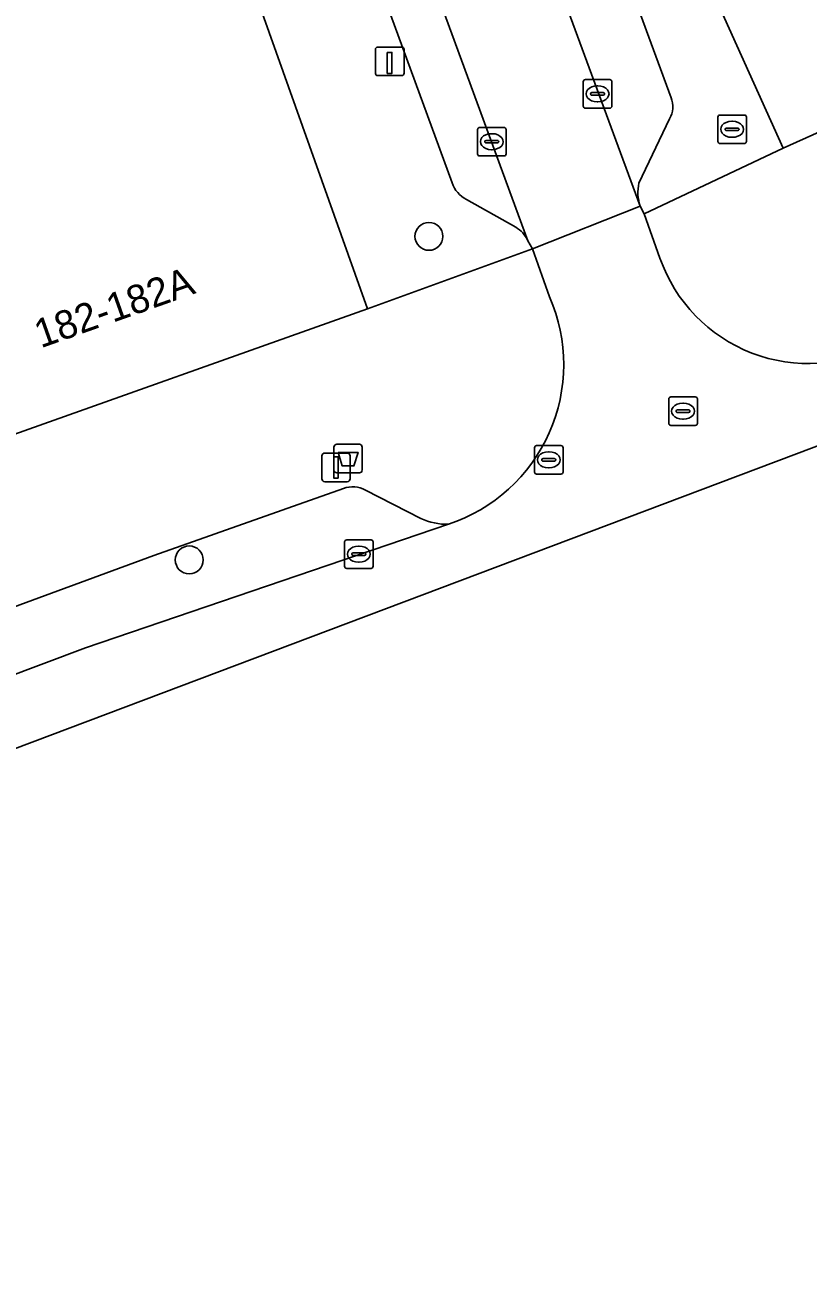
# Model space of a CAD drawing. Extents: x 159262 to 160143, y 383399 to 384319.
# Drawn here: x 159670.44 to 159697.85, y 383561.25 to 383605.01 of the extents above; entities that cross this region are included whole.
import ezdxf

# ---------------------------------------------------------------- set-up
doc = ezdxf.new("R2010")
doc.units = 0
for name, color, linetype in [('IMGEO_Afvalbak', 7, 'Continuous'), ('IMGEO_Boom', 7, 'Continuous'), ('IMGEO_Brandkraan', 7, 'Continuous'), ('IMGEO_Kolk', 7, 'Continuous'), ('IMGEO_Laadpaal', 7, 'Continuous'), ('IMGEO_Lichtmast', 7, 'Continuous'), ('IMGEO_Pand', 7, 'Continuous'), ('IMGEO_Pand_nummerreeks', 7, 'Continuous'), ('IMGEO_Parkeervlak_open', 7, 'Continuous'), ('IMGEO_Rijbaan_lokaal_open', 7, 'Continuous'), ('IMGEO_Rioolput', 7, 'Continuous'), ('IMGEO_Voetpad_open', 7, 'Continuous')]:
    doc.layers.add(name, color=color, linetype=linetype)

msp = doc.modelspace()

# ---------------------------------------------------------------- linework, layer by layer
at = {"layer": 'IMGEO_Afvalbak'}
for p, q in [((159681.257, 383589.433), (159681.257, 383590.233)), ((159681.257, 383590.233), (159681.257, 383589.433)), ((159681.357, 383590.333), (159682.147, 383590.333)), ((159682.147, 383590.333), (159681.357, 383590.333)), ((159682.247, 383590.233), (159682.247, 383589.433)), ((159682.247, 383589.433), (159682.247, 383590.233)), ((159682.147, 383589.333), (159681.357, 383589.333)), ((159681.357, 383589.333), (159682.147, 383589.333))]:
    msp.add_line(p, q, dxfattribs=at)
msp.add_lwpolyline([(159681.4, 383590.047), (159682.104, 383590.047), (159681.955, 383589.577), (159681.549, 383589.577), (159681.4, 383590.047)], dxfattribs=at)
for centre, start, end in [((159681.357, 383590.233), 90, 180), ((159681.357, 383590.233), 90, 180), ((159682.147, 383590.233), 0, 90), ((159682.147, 383590.233), 360, 90), ((159681.357, 383589.433), 180, 270), ((159681.357, 383589.433), 180, 270), ((159682.147, 383589.433), 270, 0), ((159682.147, 383589.433), 270, 0)]:
    msp.add_arc(centre, 0.1, start, end, dxfattribs=at)
at = {"layer": 'IMGEO_Boom'}
for centre in [(159684.582, 383597.611), (159676.19, 383586.286)]:
    msp.add_circle(centre, 0.489, dxfattribs=at)
at = {"layer": 'IMGEO_Brandkraan'}
for p, q in [((159694.771, 383601.858), (159695.623, 383601.858)), ((159694.696, 383600.932), (159694.696, 383601.784)), ((159694.955, 383601.352), (159694.955, 383601.364)), ((159694.998, 383601.401), (159695.396, 383601.401)), ((159695.184, 383601.638), (159695.209, 383601.638)), ((159695.439, 383601.364), (159695.439, 383601.352)), ((159695.697, 383601.784), (159695.697, 383600.932)), ((159695.393, 383601.315), (159694.995, 383601.315)), ((159695.207, 383601.078), (159695.182, 383601.078)), ((159695.623, 383600.858), (159694.771, 383600.858))]:
    msp.add_line(p, q, dxfattribs=at)
for points in [[(159694.771, 383601.858), (159695.623, 383601.858)], [(159694.696, 383600.932), (159694.696, 383601.784)], [(159695.697, 383601.784), (159695.697, 383600.932)], [(159695.623, 383600.858), (159694.771, 383600.858)]]:
    msp.add_lwpolyline(points, dxfattribs=at)
for centre, radius, start, end in [((159694.773, 383601.782), 0.0765, 91.552, 178.448), ((159694.773, 383601.782), 0.0765, 91.552, 178.448), ((159695.621, 383601.782), 0.0765, 1.552, 88.448), ((159695.621, 383601.782), 0.0765, 1.552, 88.448), ((159694.995, 383601.361), 0.0403, 85.8775, 175.7526), ((159695.4, 383601.363), 0.0386, 1.7309, 96.639), ((159694.773, 383600.934), 0.0765, 181.552, 268.448), ((159694.773, 383600.934), 0.0765, 181.552, 268.448), ((159694.992, 383601.351), 0.0366, 178.938, 274.7102), ((159695.396, 383601.358), 0.043, 264.8664, 352.4533), ((159695.621, 383600.934), 0.0765, 271.552, 358.448), ((159695.621, 383600.934), 0.0765, 271.552, 358.448)]:
    msp.add_arc(centre, radius, start, end, dxfattribs=at)
for centre, major_axis, ratio, start_param, end_param in [((159695.183, 383601.358), (-0.387, 0.002), 0.722429, 4.712389, 7.853982), ((159695.208, 383601.358), (-0.39, 0.002), 0.717154, 1.570796, 4.712389)]:
    msp.add_ellipse(centre, major_axis=major_axis, ratio=ratio, start_param=start_param, end_param=end_param, dxfattribs=at)
at = {"layer": 'IMGEO_Kolk'}
for p, q in [((159689.985, 383602.172), (159689.985, 383603.024)), ((159690.06, 383603.098), (159690.912, 383603.098)), ((159690.473, 383602.878), (159690.498, 383602.878)), ((159690.986, 383603.024), (159690.986, 383602.172)), ((159690.244, 383602.592), (159690.244, 383602.604)), ((159690.682, 383602.555), (159690.284, 383602.555)), ((159690.287, 383602.641), (159690.685, 383602.641)), ((159690.496, 383602.318), (159690.471, 383602.318)), ((159690.728, 383602.604), (159690.728, 383602.592)), ((159690.912, 383602.098), (159690.06, 383602.098)), ((159686.357, 383601.425), (159687.209, 383601.425)), ((159686.282, 383600.499), (159686.282, 383601.351)), ((159686.541, 383600.919), (159686.541, 383600.931)), ((159686.584, 383600.968), (159686.982, 383600.968)), ((159686.77, 383601.205), (159686.795, 383601.205)), ((159687.025, 383600.931), (159687.025, 383600.919)), ((159687.283, 383601.351), (159687.283, 383600.499)), ((159686.979, 383600.882), (159686.581, 383600.882)), ((159686.793, 383600.645), (159686.768, 383600.645)), ((159687.209, 383600.425), (159686.357, 383600.425)), ((159681.703, 383586.987), (159682.555, 383586.987)), ((159681.628, 383586.061), (159681.628, 383586.913)), ((159681.887, 383586.481), (159681.887, 383586.493)), ((159681.93, 383586.53), (159682.328, 383586.53)), ((159682.116, 383586.767), (159682.141, 383586.767)), ((159682.371, 383586.493), (159682.371, 383586.481)), ((159682.629, 383586.913), (159682.629, 383586.061)), ((159682.325, 383586.444), (159681.927, 383586.444)), ((159682.139, 383586.207), (159682.114, 383586.207)), ((159682.555, 383585.987), (159681.703, 383585.987))]:
    msp.add_line(p, q, dxfattribs=at)
for points in [[(159689.985, 383602.172), (159689.985, 383603.024)], [(159690.06, 383603.098), (159690.912, 383603.098)], [(159690.986, 383603.024), (159690.986, 383602.172)], [(159690.912, 383602.098), (159690.06, 383602.098)], [(159686.357, 383601.425), (159687.209, 383601.425)], [(159686.282, 383600.499), (159686.282, 383601.351)], [(159687.283, 383601.351), (159687.283, 383600.499)], [(159687.209, 383600.425), (159686.357, 383600.425)], [(159681.703, 383586.987), (159682.555, 383586.987)], [(159681.628, 383586.061), (159681.628, 383586.913)], [(159682.629, 383586.913), (159682.629, 383586.061)], [(159682.555, 383585.987), (159681.703, 383585.987)]]:
    msp.add_lwpolyline(points, dxfattribs=at)
for centre, radius, start, end in [((159690.062, 383603.022), 0.0765, 91.552, 178.448), ((159690.062, 383603.022), 0.0765, 91.552, 178.448), ((159690.91, 383603.022), 0.0765, 1.552, 88.448), ((159690.91, 383603.022), 0.0765, 1.552, 88.448), ((159690.284, 383602.601), 0.0403, 85.8775, 175.7526), ((159690.281, 383602.591), 0.0366, 178.938, 274.7102), ((159690.685, 383602.598), 0.043, 264.8664, 352.4533), ((159690.689, 383602.603), 0.0386, 1.7309, 96.639), ((159690.062, 383602.174), 0.0765, 181.552, 268.448), ((159690.062, 383602.174), 0.0765, 181.552, 268.448), ((159690.91, 383602.174), 0.0765, 271.552, 358.448), ((159690.91, 383602.174), 0.0765, 271.552, 358.448), ((159686.359, 383601.349), 0.0765, 91.552, 178.448), ((159686.359, 383601.349), 0.0765, 91.552, 178.448), ((159687.207, 383601.349), 0.0765, 1.552, 88.448), ((159687.207, 383601.349), 0.0765, 1.552, 88.448), ((159686.581, 383600.928), 0.0403, 85.8775, 175.7526), ((159686.986, 383600.93), 0.0386, 1.7309, 96.639), ((159686.359, 383600.501), 0.0765, 181.552, 268.448), ((159686.359, 383600.501), 0.0765, 181.552, 268.448), ((159686.578, 383600.918), 0.0366, 178.938, 274.7102), ((159686.982, 383600.925), 0.043, 264.8664, 352.4533), ((159687.207, 383600.501), 0.0765, 271.552, 358.448), ((159687.207, 383600.501), 0.0765, 271.552, 358.448), ((159681.705, 383586.911), 0.0765, 91.552, 178.448), ((159681.705, 383586.911), 0.0765, 91.552, 178.448), ((159682.553, 383586.911), 0.0765, 1.552, 88.448), ((159682.553, 383586.911), 0.0765, 1.552, 88.448), ((159681.927, 383586.49), 0.0403, 85.8775, 175.7526), ((159681.924, 383586.48), 0.0366, 178.938, 274.7102), ((159682.328, 383586.487), 0.043, 264.8664, 352.4533), ((159682.332, 383586.492), 0.0386, 1.7309, 96.639), ((159681.705, 383586.063), 0.0765, 181.552, 268.448), ((159681.705, 383586.063), 0.0765, 181.552, 268.448), ((159682.553, 383586.063), 0.0765, 271.552, 358.448), ((159682.553, 383586.063), 0.0765, 271.552, 358.448)]:
    msp.add_arc(centre, radius, start, end, dxfattribs=at)
for centre, major_axis, ratio, start_param, end_param in [((159690.472, 383602.598), (-0.387, 0.002), 0.722429, 4.712389, 7.853982), ((159690.497, 383602.598), (-0.39, 0.002), 0.717154, 1.570796, 4.712389), ((159686.769, 383600.925), (-0.387, 0.002), 0.722429, 4.712389, 7.853982), ((159686.794, 383600.925), (-0.39, 0.002), 0.717154, 1.570796, 4.712389), ((159682.115, 383586.487), (-0.387, 0.002), 0.722429, 4.712389, 7.853982), ((159682.14, 383586.487), (-0.39, 0.002), 0.717154, 1.570796, 4.712389)]:
    msp.add_ellipse(centre, major_axis=major_axis, ratio=ratio, start_param=start_param, end_param=end_param, dxfattribs=at)
at = {"layer": 'IMGEO_Laadpaal'}
for p, q in [((159682.71, 383604.152), (159682.71, 383603.311)), ((159682.71, 383604.152), (159682.71, 383603.311)), ((159683.626, 383604.236), (159682.785, 383604.236)), ((159683.626, 383604.236), (159682.785, 383604.236)), ((159683.71, 383603.32), (159683.71, 383604.161)), ((159683.71, 383603.32), (159683.71, 383604.161)), ((159682.794, 383603.236), (159683.635, 383603.236)), ((159682.794, 383603.236), (159683.635, 383603.236))]:
    msp.add_line(p, q, dxfattribs=at)
msp.add_lwpolyline([(159683.125, 383604.049), (159683.285, 383604.049), (159683.285, 383603.316), (159683.125, 383603.316), (159683.125, 383604.049)], dxfattribs=at)
for centre, start, end in [((159682.788, 383604.158), 92.4484, 184.2845), ((159682.788, 383604.158), 92.4484, 184.2845), ((159683.632, 383604.158), 2.4484, 94.2845), ((159683.632, 383604.158), 2.4484, 94.2845), ((159682.788, 383603.314), 182.4484, 274.2845), ((159682.788, 383603.314), 182.4484, 274.2845), ((159683.632, 383603.314), 272.4484, 4.2845), ((159683.632, 383603.314), 272.4484, 4.2845)]:
    msp.add_arc(centre, 0.0779, start, end, dxfattribs=at)
at = {"layer": 'IMGEO_Lichtmast'}
for p, q in [((159680.933, 383590.024), (159681.723, 383590.024)), ((159681.723, 383590.024), (159680.933, 383590.024)), ((159680.833, 383589.124), (159680.833, 383589.924)), ((159680.833, 383589.924), (159680.833, 383589.124)), ((159681.823, 383589.924), (159681.823, 383589.124)), ((159681.823, 383589.124), (159681.823, 383589.924)), ((159681.723, 383589.024), (159680.933, 383589.024)), ((159680.933, 383589.024), (159681.723, 383589.024))]:
    msp.add_line(p, q, dxfattribs=at)
msp.add_lwpolyline([(159681.253, 383589.899), (159681.403, 383589.899), (159681.403, 383589.149), (159681.253, 383589.149), (159681.253, 383589.899)], dxfattribs=at)
for centre, start, end in [((159680.933, 383589.924), 90, 180), ((159680.933, 383589.924), 90, 180), ((159681.723, 383589.924), 0, 90), ((159681.723, 383589.924), 360, 90), ((159680.933, 383589.124), 180, 270), ((159680.933, 383589.124), 180, 270), ((159681.723, 383589.124), 270, 0), ((159681.723, 383589.124), 270, 0)]:
    msp.add_arc(centre, 0.1, start, end, dxfattribs=at)
at = {"layer": 'IMGEO_Pand'}
for points in [[(159703.995, 383617.562), (159701.723, 383616.537), (159698.36, 383615.02), (159699.979, 383611.423), (159693.47, 383608.493), (159696.989, 383600.693), (159709.13, 383606.17)], [(159676.716, 383611.158), (159678.26, 383611.703), (159677.06, 383616.128), (159668.291, 383613.481), (159669.275, 383610.221), (159667.419, 383609.721), (159666.603, 383612.754), (159662.734, 383611.712), (159663.61, 383608.456), (159666.097, 383598.98), (159667.484, 383595.075), (159669.157, 383590.363), (159682.426, 383595.075)]]:
    msp.add_lwpolyline(points, close=True, dxfattribs=at)
at = {"layer": 'IMGEO_Parkeervlak_open'}
for points in [[(159643.962, 383769.967), (159659.468, 383712.142), (159660.175, 383709.486), (159675.226, 383653.663), (159677.362, 383645.771), (159683.923, 383621.261), (159685.312, 383616.758), (159691.977, 383598.671)], [(159693.06, 383602.465), (159688.816, 383614.013), (159688.233, 383613.793), (159688.041, 383614.333), (159686.892, 383617.599), (159685.869, 383620.959), (159685.195, 383623.453), (159683.304, 383630.406), (159681.505, 383637.111), (159680.482, 383640.885), (159670.837, 383676.812), (159669.809, 383680.581), (159656.528, 383729.905), (159655.419, 383734.157), (159651.173, 383750), (159650.479, 383752.591), (159649.37, 383756.675), (159646.528, 383767.317)], [(159688.04, 383597.458), (159681.837, 383614.368), (159673.428, 383644.681), (159672.51, 383644.421), (159672.08, 383643.752)], [(159672.064, 383643.028), (159675.397, 383630.563), (159676.427, 383626.797), (159676.974, 383624.745), (159678.621, 383618.855), (159679.265, 383616.478), (159679.683, 383615.1), (159680.209, 383613.64), (159685.394, 383599.482)], [(159691.933, 383599.476), (159693.008, 383601.726)], [(159685.902, 383598.905), (159687.619, 383597.934)], [(159681.595, 383588.788), (159674.95, 383586.441), (159666.893, 383583.474), (159651.502, 383577.502), (159652.397, 383575.16), (159668.175, 383581.564), (159672.557, 383583.21), (159685.268, 383587.533)], [(159684.303, 383587.74), (159682.364, 383588.728)]]:
    msp.add_lwpolyline(points, dxfattribs=at)
for centre, radius, start, end in [((159692.232, 383602.152), 0.886, 331.2501, 20.6999), ((159686.314, 383599.779), 0.966, 197.9256, 244.7968), ((159693.4, 383599.152), 1.502, 167.5589, 198.6982), ((159687.113, 383597.062), 1.008, 23.1256, 59.857), ((159681.911, 383587.886), 0.956, 61.7423, 109.335), ((159685.213, 383589.631), 2.099, 244.2932, 271.4929)]:
    msp.add_arc(centre, radius, start, end, dxfattribs=at)
at = {"layer": 'IMGEO_Rijbaan_lokaal_open'}
msp.add_lwpolyline([(159673.428, 383644.681), (159681.837, 383614.368), (159688.04, 383597.458), (159688.204, 383597.17), (159691.977, 383598.671), (159685.312, 383616.758), (159683.923, 383621.261), (159677.362, 383645.771)], close=True, dxfattribs=at)
for points in [[(159692.671, 383596.852), (159692.114, 383598.402), (159691.977, 383598.671), (159688.204, 383597.17), (159688.804, 383595.494)], [(159685.268, 383587.533), (159672.557, 383583.21), (159668.175, 383581.564), (159652.397, 383575.16), (159647.162, 383573.121), (159644.929, 383572.251), (159626.149, 383565.073), (159622.105, 383563.501), (159620.012, 383562.705), (159619.247, 383562.409), (159619.725, 383561.254), (159637.938, 383567.886), (159663.509, 383577.196), (159715.609, 383596.852)]]:
    msp.add_lwpolyline(points, dxfattribs=at)
for centre, radius, start, end in [((159697.86, 383598.652), 5.492, 199.1276, 298.7631), ((159683.408, 383593.125), 5.893, 288.3963, 23.7054)]:
    msp.add_arc(centre, radius, start, end, dxfattribs=at)
at = {"layer": 'IMGEO_Rioolput'}
for p, q in [((159692.978, 383591.066), (159692.978, 383591.918)), ((159693.053, 383591.992), (159693.905, 383591.992)), ((159693.466, 383591.772), (159693.491, 383591.772)), ((159693.979, 383591.918), (159693.979, 383591.066)), ((159693.237, 383591.486), (159693.237, 383591.498)), ((159693.675, 383591.449), (159693.277, 383591.449)), ((159693.28, 383591.535), (159693.678, 383591.535)), ((159693.721, 383591.498), (159693.721, 383591.486)), ((159693.905, 383590.992), (159693.053, 383590.992)), ((159693.489, 383591.212), (159693.464, 383591.212)), ((159688.278, 383589.361), (159688.278, 383590.213)), ((159688.353, 383590.287), (159689.205, 383590.287)), ((159688.766, 383590.067), (159688.791, 383590.067)), ((159689.279, 383590.213), (159689.279, 383589.361)), ((159688.537, 383589.781), (159688.537, 383589.793)), ((159688.975, 383589.744), (159688.577, 383589.744)), ((159688.58, 383589.83), (159688.978, 383589.83)), ((159689.021, 383589.793), (159689.021, 383589.781)), ((159689.205, 383589.287), (159688.353, 383589.287)), ((159688.789, 383589.507), (159688.764, 383589.507))]:
    msp.add_line(p, q, dxfattribs=at)
for points in [[(159692.978, 383591.066), (159692.978, 383591.918)], [(159693.053, 383591.992), (159693.905, 383591.992)], [(159693.979, 383591.918), (159693.979, 383591.066)], [(159693.905, 383590.992), (159693.053, 383590.992)], [(159688.278, 383589.361), (159688.278, 383590.213)], [(159688.353, 383590.287), (159689.205, 383590.287)], [(159689.279, 383590.213), (159689.279, 383589.361)], [(159689.205, 383589.287), (159688.353, 383589.287)]]:
    msp.add_lwpolyline(points, dxfattribs=at)
for centre, radius, start, end in [((159693.055, 383591.916), 0.0765, 91.552, 178.448), ((159693.055, 383591.916), 0.0765, 91.552, 178.448), ((159693.903, 383591.916), 0.0765, 1.552, 88.448), ((159693.903, 383591.916), 0.0765, 1.552, 88.448), ((159693.277, 383591.495), 0.0403, 85.8775, 175.7526), ((159693.274, 383591.485), 0.0366, 178.938, 274.7102), ((159693.678, 383591.492), 0.043, 264.8664, 352.4533), ((159693.682, 383591.497), 0.0386, 1.7309, 96.639), ((159693.055, 383591.068), 0.0765, 181.552, 268.448), ((159693.055, 383591.068), 0.0765, 181.552, 268.448), ((159693.903, 383591.068), 0.0765, 271.552, 358.448), ((159693.903, 383591.068), 0.0765, 271.552, 358.448), ((159688.355, 383590.211), 0.0765, 91.552, 178.448), ((159688.355, 383590.211), 0.0765, 91.552, 178.448), ((159689.203, 383590.211), 0.0765, 1.552, 88.448), ((159689.203, 383590.211), 0.0765, 1.552, 88.448), ((159688.577, 383589.79), 0.0403, 85.8775, 175.7526), ((159688.574, 383589.78), 0.0366, 178.938, 274.7102), ((159688.978, 383589.787), 0.043, 264.8664, 352.4533), ((159688.982, 383589.792), 0.0386, 1.7309, 96.639), ((159688.355, 383589.363), 0.0765, 181.552, 268.448), ((159688.355, 383589.363), 0.0765, 181.552, 268.448), ((159689.203, 383589.363), 0.0765, 271.552, 358.448), ((159689.203, 383589.363), 0.0765, 271.552, 358.448)]:
    msp.add_arc(centre, radius, start, end, dxfattribs=at)
for centre, major_axis, ratio, start_param, end_param in [((159693.465, 383591.492), (-0.387, 0.002), 0.722429, 4.712389, 7.853982), ((159693.49, 383591.492), (-0.39, 0.002), 0.717154, 1.570796, 4.712389), ((159688.765, 383589.787), (-0.387, 0.002), 0.722429, 4.712389, 7.853982), ((159688.79, 383589.787), (-0.39, 0.002), 0.717154, 1.570796, 4.712389)]:
    msp.add_ellipse(centre, major_axis=major_axis, ratio=ratio, start_param=start_param, end_param=end_param, dxfattribs=at)
at = {"layer": 'IMGEO_Voetpad_open'}
for points in [[(159691.977, 383598.671), (159692.114, 383598.402), (159696.989, 383600.693), (159693.47, 383608.493), (159690.334, 383615.444), (159690.437, 383615.491), (159688.975, 383619.041), (159687.395, 383623.878), (159686.511, 383627.099), (159685.451, 383630.776), (159683.519, 383638.069), (159682.933, 383640.283), (159681.13, 383647.09)], [(159672.08, 383643.752), (159672.51, 383644.421), (159669.621, 383643.735), (159671.177, 383637.876), (159672.697, 383632.15), (159673.729, 383628.433), (159675.208, 383622.953), (159676.571, 383617.906), (159676.687, 383617.473), (159677.06, 383616.128), (159678.26, 383611.703), (159676.716, 383611.158), (159682.426, 383595.075), (159688.204, 383597.17), (159688.04, 383597.458)], [(159685.394, 383599.482), (159680.209, 383613.64), (159679.683, 383615.1), (159679.265, 383616.478), (159678.621, 383618.855), (159677.619, 383618.575), (159675.972, 383624.465), (159676.974, 383624.745), (159676.427, 383626.797), (159675.424, 383626.523), (159674.394, 383630.289), (159675.397, 383630.563), (159672.064, 383643.028)], [(159767.019, 383628.975), (159765.518, 383634.974), (159765.259, 383635.945), (159761.057, 383634.824), (159759.316, 383629.823), (159747.536, 383624.128), (159748.059, 383623.048), (159736.184, 383617.306), (159735.661, 383618.386), (159729.539, 383615.426), (159727.258, 383614.348), (159727.773, 383613.209), (159721.666, 383610.454), (159721.151, 383611.593), (159715.095, 383608.861), (159709.13, 383606.17), (159696.989, 383600.693), (159692.114, 383598.402), (159692.671, 383596.852)], [(159688.816, 383614.013), (159693.06, 383602.465)], [(159693.008, 383601.726), (159691.933, 383599.476)], [(159687.619, 383597.934), (159685.902, 383598.905)], [(159688.804, 383595.494), (159688.204, 383597.17), (159682.426, 383595.075), (159669.157, 383590.363), (159668.084, 383589.996), (159660.005, 383587.05), (159652.491, 383584.31), (159652.199, 383584.204), (159646.946, 383582.288), (159646.566, 383582.149), (159641.364, 383580.253), (159636.253, 383578.389), (159635.861, 383578.246), (159630.844, 383576.135), (159625.472, 383573.875), (159620.423, 383571.487), (159615.091, 383568.965), (159614.49, 383570.268), (159611.199, 383568.622), (159604.021, 383565.6), (159598.54, 383563.293)], [(159643.978, 383574.584), (159644.258, 383574.979), (159646.175, 383575.731), (159647.162, 383573.121), (159652.397, 383575.16), (159651.502, 383577.502), (159666.893, 383583.474), (159674.95, 383586.441), (159681.595, 383588.788)], [(159682.364, 383588.728), (159684.303, 383587.74)]]:
    msp.add_lwpolyline(points, dxfattribs=at)
for centre, radius, start, end in [((159692.232, 383602.152), 0.886, 331.2501, 20.6999), ((159686.314, 383599.779), 0.966, 197.9256, 244.7968), ((159693.4, 383599.152), 1.502, 167.5589, 198.6982), ((159687.113, 383597.062), 1.008, 23.1256, 59.857), ((159697.86, 383598.652), 5.492, 199.1276, 298.7631), ((159683.408, 383593.125), 5.893, 288.3963, 23.7054), ((159681.911, 383587.886), 0.956, 61.7423, 109.335), ((159685.213, 383589.631), 2.099, 244.2932, 271.4929)]:
    msp.add_arc(centre, radius, start, end, dxfattribs=at)

# ---------------------------------------------------------------- texts
at = {"layer": 'IMGEO_Pand_nummerreeks'}
msp.add_text('182-182A', height=1, rotation=19.5493, dxfattribs=at).set_placement((159670.991, 383593.688))

doc.saveas('drawing.dxf')
